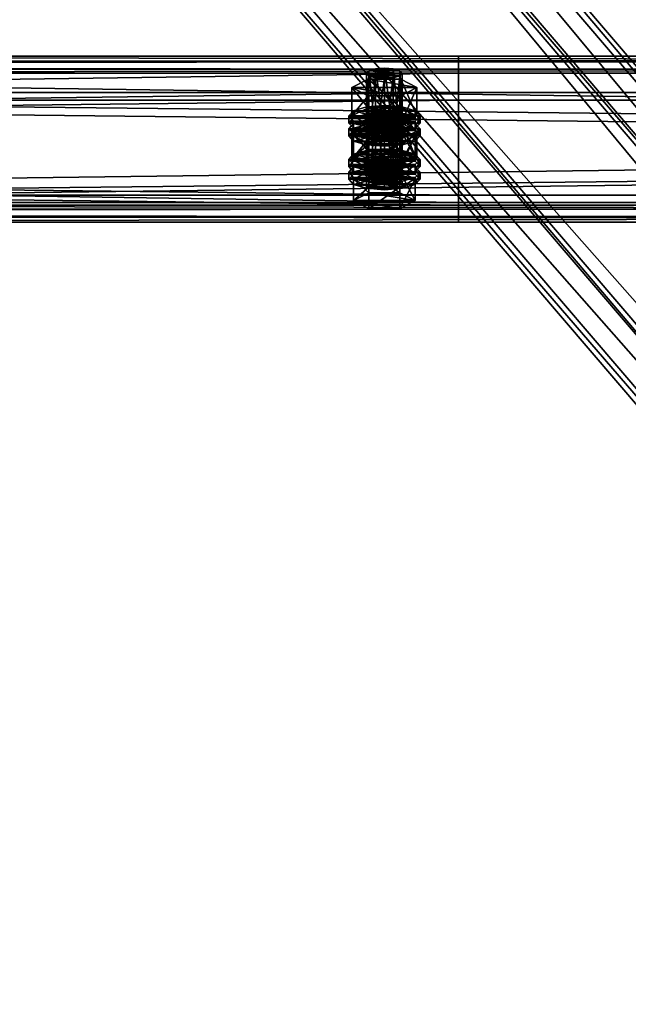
# Model space of a CAD drawing. Header units: millimetres. Extents: x 60485 to 71303, y 100 to 16900.
# Tile 576 of 656: x 63352 to 63557, y 16007 to 16338. Entities that reach past the tile are written whole.
import ezdxf

# ---------------------------------------------------------------- set-up
doc = ezdxf.new("R2010")
doc.units = ezdxf.units.MM
for name, color, linetype in [('13', 7, 'Continuous'), ('3', 7, 'Continuous'), ('9', 7, 'Continuous')]:
    doc.layers.add(name, color=color, linetype=linetype)

msp = doc.modelspace()

# ---------------------------------------------------------------- meshes
at = {"layer": '13', "color": 7}
mesh = msp.add_polyface(dxfattribs=at)
corners = [(63475, 16318.66, 3266.81), (63472, 16318.9, 3267.57), (63472, 16297.86, 3274.01), (63469.8, 16319.54, 3269.67), (63469.8, 16298.5, 3276.11), (63469, 16320.42, 3272.54), (63469, 16299.38, 3278.98), (63469.8, 16321.3, 3275.41), (63469.8, 16300.26, 3281.85), (63472, 16321.94, 3277.51), (63472, 16300.9, 3283.95), (63475, 16322.17, 3278.28), (63475, 16301.14, 3284.72), (63478, 16318.9, 3267.57), (63480.2, 16319.54, 3269.67), (63481, 16320.42, 3272.54), (63480.2, 16321.3, 3275.41), (63478, 16321.94, 3277.51), (63480.48, 16312.86, 3264.92), (63469.52, 16312.86, 3264.92), (63469.52, 16303.3, 3267.85), (63464.03, 16315.64, 3274.01), (63464.03, 16306.08, 3276.93), (63469.52, 16318.42, 3283.09), (63469.52, 16308.85, 3286.02), (63480.48, 16308.85, 3286.02), (63485.97, 16315.64, 3274.01), (63480.48, 16303.3, 3267.85), (63464.61, 16303.53, 3283.98), (63485.39, 16303.53, 3283.98), (63469, 16304.81, 3288.18), (63481, 16304.81, 3288.18), (63475, 16305.28, 3289.72), (63464.61, 16304.32, 3271.19), (63463, 16306.08, 3276.93), (63463, 16303.68, 3277.66), (63464.61, 16307.83, 3282.67), (63464.61, 16305.44, 3283.4), (63469, 16309.12, 3286.87), (63469, 16306.72, 3287.6), (63475, 16309.59, 3288.41), (63475, 16307.19, 3289.14), (63485.39, 16304.32, 3271.19), (63487, 16306.08, 3276.93), (63485.39, 16307.83, 3282.67), (63481, 16309.12, 3286.87), (63485.39, 16305.44, 3283.4), (63487, 16303.68, 3277.66), (63472, 16304.27, 3219.76), (63478, 16304.27, 3219.76), (63469.8, 16304.92, 3221.86), (63480.2, 16304.92, 3221.86), (63469, 16305.79, 3224.73), (63481, 16305.79, 3224.73), (63469.8, 16306.67, 3227.6), (63480.2, 16306.67, 3227.6), (63472, 16307.31, 3229.7)]
mesh.append_faces([[corners[k] for k in face] for face in [(5, 8, 6, 6), (7, 10, 8, 8), (9, 12, 10, 10), (13, 1, 0, 0), (9, 17, 11, 11), (19, 22, 20, 20), (21, 24, 22, 22), (23, 25, 24, 24), (18, 21, 19, 19), (30, 31, 32, 32), (34, 37, 35, 35), (36, 39, 37, 37), (38, 41, 39, 39), (38, 45, 40, 40)]], dxfattribs={"vtx0": -1, "color": 7})
mesh.append_faces([[corners[k] for k in face] for face in [(1, 13, 3, 3), (3, 14, 5, 5), (5, 15, 7, 7), (7, 16, 9, 9), (21, 26, 23, 23), (24, 27, 22, 22), (28, 29, 30, 30), (33, 42, 34, 34), (34, 43, 36, 36), (36, 44, 38, 38), (39, 46, 37, 37), (37, 47, 35, 35), (48, 49, 50, 50), (50, 51, 52, 52), (52, 53, 54, 54), (54, 55, 56, 56)]], dxfattribs={"vtx0": -1, "vtx1": -1, "color": 7})
mesh.append_faces([[corners[k] for k in face] for face in [(0, 1, 2, 2), (1, 3, 4, 4), (3, 5, 6, 6), (5, 7, 8, 8), (7, 9, 10, 10), (9, 11, 12, 12), (18, 19, 20, 20), (19, 21, 22, 22), (21, 23, 24, 24), (33, 34, 35, 35), (34, 36, 37, 37), (36, 38, 39, 39), (38, 40, 41, 41)]], dxfattribs={"vtx2": -1, "vtx3": -1, "color": 7})
mesh = msp.add_polyface(dxfattribs=at)
corners = [(63481, 16320.42, 3272.54), (63480.2, 16319.54, 3269.67), (63480.2, 16298.5, 3276.11), (63481, 16299.38, 3278.98), (63478, 16318.9, 3267.57), (63478, 16297.86, 3274.01), (63475, 16318.66, 3266.81), (63475, 16297.63, 3273.24), (63475, 16322.17, 3278.28), (63478, 16321.94, 3277.51), (63478, 16300.9, 3283.95), (63475, 16301.14, 3284.72), (63480.2, 16321.3, 3275.41), (63480.2, 16300.26, 3281.85), (63469.8, 16319.54, 3269.67), (63469, 16320.42, 3272.54), (63469.8, 16321.3, 3275.41), (63472, 16321.94, 3277.51), (63485.97, 16315.64, 3274.01), (63480.48, 16312.86, 3264.92), (63480.48, 16303.3, 3267.85), (63485.97, 16306.08, 3276.93), (63469.52, 16303.3, 3267.85), (63469.52, 16318.42, 3283.09), (63480.48, 16318.42, 3283.09), (63480.48, 16308.85, 3286.02), (63464.03, 16315.64, 3274.01), (63469.52, 16308.85, 3286.02), (63469, 16304.81, 3288.18), (63485.39, 16303.53, 3283.98), (63481, 16304.81, 3288.18), (63475, 16309.59, 3288.41), (63481, 16309.12, 3286.87), (63481, 16306.72, 3287.6), (63475, 16307.19, 3289.14), (63485.39, 16307.83, 3282.67), (63485.39, 16305.44, 3283.4), (63487, 16306.08, 3276.93), (63487, 16303.68, 3277.66), (63463, 16306.08, 3276.93), (63485.39, 16304.32, 3271.19), (63464.61, 16307.83, 3282.67), (63469, 16309.12, 3286.87), (63469, 16306.72, 3287.6), (63464.61, 16305.44, 3283.4), (63478, 16304.27, 3219.76), (63472, 16304.27, 3219.76), (63475, 16304.04, 3218.99), (63469.8, 16304.92, 3221.86), (63480.2, 16304.92, 3221.86), (63469, 16305.79, 3224.73), (63481, 16305.79, 3224.73), (63469.8, 16306.67, 3227.6), (63480.2, 16306.67, 3227.6), (63472, 16307.31, 3229.7), (63478, 16307.31, 3229.7), (63475, 16307.55, 3230.47)]
mesh.append_faces([[corners[k] for k in face] for face in [(0, 2, 3, 3), (8, 10, 11, 11), (9, 13, 10, 10), (12, 3, 13, 13), (18, 20, 21, 21), (19, 22, 20, 20), (24, 21, 25, 25), (23, 18, 24, 24), (21, 27, 25, 25), (31, 33, 34, 34), (32, 36, 33, 33), (35, 38, 36, 36), (33, 43, 34, 34), (45, 46, 47, 47), (54, 55, 56, 56)]], dxfattribs={"vtx0": -1, "color": 7})
mesh.append_faces([[corners[k] for k in face] for face in [(14, 4, 1, 1), (15, 1, 0, 0), (16, 0, 12, 12), (17, 12, 9, 9), (26, 19, 18, 18), (27, 21, 20, 20), (28, 29, 30, 30), (39, 40, 37, 37), (41, 37, 35, 35), (42, 35, 32, 32), (43, 33, 36, 36), (44, 36, 38, 38), (48, 45, 49, 49), (50, 49, 51, 51), (52, 51, 53, 53), (54, 53, 55, 55)]], dxfattribs={"vtx0": -1, "vtx2": -1, "vtx3": -1, "color": 7})
mesh.append_faces([[corners[k] for k in face] for face in [(0, 1, 2, 2), (1, 4, 5, 5), (4, 6, 7, 7), (8, 9, 10, 10), (9, 12, 13, 13), (12, 0, 3, 3), (18, 19, 20, 20), (23, 24, 25, 25), (24, 18, 21, 21), (31, 32, 33, 33), (32, 35, 36, 36), (35, 37, 38, 38)]], dxfattribs={"vtx2": -1, "vtx3": -1, "color": 7})
mesh = msp.add_polyface(dxfattribs=at)
corners = [(63475, 16318.66, 3266.81), (63472, 16297.86, 3274.01), (63475, 16297.63, 3273.24), (63472, 16318.9, 3267.57), (63469.8, 16298.5, 3276.11), (63469.8, 16319.54, 3269.67), (63469, 16299.38, 3278.98), (63478, 16300.9, 3283.95), (63472, 16300.9, 3283.95), (63475, 16301.14, 3284.72), (63480.2, 16300.26, 3281.85), (63469.8, 16300.26, 3281.85), (63481, 16299.38, 3278.98), (63480.2, 16298.5, 3276.11), (63478, 16297.86, 3274.01), (63464.61, 16299.38, 3278.98), (63469.8, 16302.01, 3287.58), (63469.8, 16294.84, 3289.78), (63480.2, 16296.75, 3270.37), (63469.8, 16296.75, 3270.37), (63464.03, 16306.08, 3276.93), (63480.48, 16303.3, 3267.85), (63469.52, 16303.3, 3267.85), (63475, 16298.26, 3266.77), (63469, 16298.73, 3268.31), (63469, 16296.34, 3269.04), (63464.61, 16300.02, 3272.51), (63464.61, 16297.63, 3273.24), (63463, 16301.77, 3278.25), (63463, 16299.38, 3278.98), (63464.61, 16303.53, 3283.98), (63464.61, 16301.14, 3284.72), (63469, 16304.81, 3288.18), (63469, 16302.42, 3288.92), (63475, 16305.28, 3289.72), (63475, 16302.89, 3290.45), (63481, 16298.73, 3268.31), (63485.39, 16300.02, 3272.51), (63487, 16301.77, 3278.25), (63485.39, 16301.14, 3284.72), (63487, 16299.38, 3278.98), (63485.39, 16297.63, 3273.24), (63475, 16302.57, 3265.46), (63469, 16303.04, 3266.99), (63469, 16300.65, 3267.72), (63475, 16300.17, 3266.19), (63464.61, 16304.32, 3271.19), (63464.61, 16301.93, 3271.92), (63463, 16303.68, 3277.66), (63481, 16303.04, 3266.99), (63485.39, 16301.93, 3271.92), (63481, 16300.65, 3267.72), (63472, 16307.31, 3229.7), (63475, 16307.55, 3230.47), (63475, 16286.51, 3236.9), (63464.03, 16301.01, 3226.19), (63469.52, 16303.79, 3235.28), (63469.52, 16294.23, 3238.2), (63480.48, 16298.23, 3217.11), (63469.52, 16298.23, 3217.11)]
mesh.append_faces([[corners[k] for k in face] for face in [(0, 1, 2, 2), (3, 4, 1, 1), (5, 6, 4, 4), (7, 8, 9, 9), (1, 14, 2, 2), (18, 15, 19, 19), (20, 21, 22, 22), (24, 27, 25, 25), (26, 29, 27, 27), (28, 31, 29, 29), (30, 33, 31, 31), (32, 35, 33, 33), (36, 24, 23, 23), (42, 44, 45, 45), (43, 47, 44, 44), (46, 48, 47, 47), (58, 55, 59, 59)]], dxfattribs={"vtx0": -1, "color": 7})
mesh.append_faces([[corners[k] for k in face] for face in [(8, 10, 11, 11), (11, 12, 6, 6), (6, 13, 4, 4), (4, 14, 1, 1), (15, 18, 16, 16), (24, 36, 26, 26), (26, 37, 28, 28), (28, 38, 30, 30), (33, 39, 31, 31), (31, 40, 29, 29), (29, 41, 27, 27), (43, 49, 46, 46), (48, 50, 47, 47), (47, 51, 44, 44), (55, 58, 56, 56)]], dxfattribs={"vtx0": -1, "vtx1": -1, "color": 7})
mesh.append_faces([[corners[k] for k in face] for face in [(15, 16, 17, 17), (23, 24, 25, 25), (24, 26, 27, 27), (26, 28, 29, 29), (28, 30, 31, 31), (30, 32, 33, 33), (32, 34, 35, 35), (42, 43, 44, 44), (43, 46, 47, 47), (52, 53, 54, 54), (55, 56, 57, 57)]], dxfattribs={"vtx2": -1, "vtx3": -1, "color": 7})
mesh = msp.add_polyface(dxfattribs=at)
corners = [(63480.2, 16319.54, 3269.67), (63478, 16297.86, 3274.01), (63480.2, 16298.5, 3276.11), (63478, 16318.9, 3267.57), (63475, 16297.63, 3273.24), (63472, 16300.9, 3283.95), (63478, 16300.9, 3283.95), (63480.2, 16300.26, 3281.85), (63469.8, 16300.26, 3281.85), (63481, 16299.38, 3278.98), (63469, 16299.38, 3278.98), (63469.8, 16298.5, 3276.11), (63469.8, 16302.01, 3287.58), (63480.2, 16302.01, 3287.58), (63480.2, 16294.84, 3289.78), (63480.2, 16296.75, 3270.37), (63485.39, 16299.38, 3278.98), (63487, 16301.77, 3278.25), (63485.39, 16300.02, 3272.51), (63485.39, 16297.63, 3273.24), (63487, 16299.38, 3278.98), (63481, 16298.73, 3268.31), (63481, 16296.34, 3269.04), (63475, 16298.26, 3266.77), (63475, 16295.87, 3267.5), (63475, 16305.28, 3289.72), (63481, 16304.81, 3288.18), (63481, 16302.42, 3288.92), (63475, 16302.89, 3290.45), (63485.39, 16303.53, 3283.98), (63485.39, 16301.14, 3284.72), (63464.61, 16300.02, 3272.51), (63463, 16301.77, 3278.25), (63464.61, 16303.53, 3283.98), (63469, 16302.42, 3288.92), (63464.61, 16301.14, 3284.72), (63463, 16299.38, 3278.98), (63464.61, 16297.63, 3273.24), (63487, 16306.08, 3276.93), (63485.39, 16304.32, 3271.19), (63485.39, 16301.93, 3271.92), (63487, 16303.68, 3277.66), (63481, 16303.04, 3266.99), (63481, 16300.65, 3267.72), (63475, 16302.57, 3265.46), (63475, 16300.17, 3266.19), (63469, 16303.04, 3266.99), (63464.61, 16304.32, 3271.19), (63463, 16303.68, 3277.66), (63464.61, 16301.93, 3271.92), (63469, 16300.65, 3267.72), (63469.52, 16303.79, 3235.28), (63480.48, 16303.79, 3235.28), (63480.48, 16294.23, 3238.2), (63485.97, 16301.01, 3226.19), (63485.97, 16291.45, 3229.12), (63480.48, 16298.23, 3217.11)]
mesh.append_faces([[corners[k] for k in face] for face in [(0, 1, 2, 2), (3, 4, 1, 1), (12, 16, 13, 13), (17, 19, 20, 20), (18, 22, 19, 19), (25, 27, 28, 28), (26, 30, 27, 27), (29, 20, 30, 30), (27, 34, 28, 28), (38, 40, 41, 41), (39, 43, 40, 40), (42, 45, 43, 43), (42, 46, 44, 44), (50, 43, 45, 45), (51, 54, 52, 52)]], dxfattribs={"vtx0": -1, "color": 7})
mesh.append_faces([[corners[k] for k in face] for face in [(5, 6, 7, 7), (8, 7, 9, 9), (10, 9, 2, 2), (11, 2, 1, 1), (12, 15, 16, 16), (31, 21, 18, 18), (32, 18, 17, 17), (33, 17, 29, 29), (34, 27, 30, 30), (35, 30, 20, 20), (36, 20, 19, 19), (37, 19, 22, 22), (47, 42, 39, 39), (48, 41, 40, 40), (49, 40, 43, 43), (51, 56, 54, 54)]], dxfattribs={"vtx0": -1, "vtx2": -1, "vtx3": -1, "color": 7})
mesh.append_faces([[corners[k] for k in face] for face in [(12, 13, 14, 14), (17, 18, 19, 19), (18, 21, 22, 22), (21, 23, 24, 24), (25, 26, 27, 27), (26, 29, 30, 30), (29, 17, 20, 20), (38, 39, 40, 40), (39, 42, 43, 43), (42, 44, 45, 45), (51, 52, 53, 53), (52, 54, 55, 55)]], dxfattribs={"vtx2": -1, "vtx3": -1, "color": 7})
mesh = msp.add_polyface(dxfattribs=at)
corners = [(63485.39, 16299.38, 3278.98), (63480.2, 16296.75, 3270.37), (63480.2, 16289.58, 3272.57), (63485.39, 16292.21, 3281.17), (63469.8, 16289.58, 3272.57), (63480.2, 16302.01, 3287.58), (63480.2, 16294.84, 3289.78), (63469.8, 16294.84, 3289.78), (63481, 16298.73, 3268.31), (63475, 16295.87, 3267.5), (63481, 16296.34, 3269.04), (63481, 16305.79, 3224.73), (63480.2, 16304.92, 3221.86), (63480.2, 16283.88, 3228.3), (63481, 16284.76, 3231.16), (63478, 16304.27, 3219.76), (63478, 16283.24, 3226.2), (63475, 16304.04, 3218.99), (63475, 16283, 3225.43), (63475, 16307.55, 3230.47), (63478, 16307.31, 3229.7), (63478, 16286.28, 3236.13), (63475, 16286.51, 3236.9), (63480.2, 16306.67, 3227.6), (63480.2, 16285.63, 3234.03), (63485.97, 16301.01, 3226.19), (63480.48, 16298.23, 3217.11), (63480.48, 16288.67, 3220.03), (63485.97, 16291.45, 3229.12), (63469.52, 16288.67, 3220.03), (63480.48, 16303.79, 3235.28), (63480.48, 16294.23, 3238.2), (63469.52, 16294.23, 3238.2), (63464.03, 16291.45, 3229.12), (63475, 16290.66, 3241.91), (63481, 16290.19, 3240.37), (63481, 16287.8, 3241.1), (63469, 16290.19, 3240.37), (63485.39, 16288.9, 3236.17), (63487, 16291.45, 3229.12), (63485.39, 16289.7, 3223.38), (63485.39, 16287.3, 3224.11), (63487, 16289.06, 3229.85), (63475, 16294.96, 3240.59), (63481, 16294.49, 3239.06), (63481, 16292.1, 3239.79), (63475, 16292.57, 3241.32), (63485.39, 16293.21, 3234.85), (63485.39, 16290.81, 3235.59), (63464.61, 16289.7, 3223.38), (63481, 16288.41, 3219.18), (63463, 16291.45, 3229.12), (63464.61, 16293.21, 3234.85), (63469, 16294.49, 3239.06), (63469, 16292.1, 3239.79), (63464.61, 16290.81, 3235.59)]
mesh.append_faces([[corners[k] for k in face] for face in [(0, 2, 3, 3), (1, 4, 2, 2), (5, 3, 6, 6), (3, 7, 6, 6), (8, 9, 10, 10), (11, 13, 14, 14), (12, 16, 13, 13), (19, 21, 22, 22), (20, 24, 21, 21), (23, 14, 24, 24), (25, 27, 28, 28), (26, 29, 27, 27), (30, 28, 31, 31), (28, 32, 31, 31), (39, 41, 42, 42), (43, 45, 46, 46), (44, 48, 45, 45), (47, 42, 48, 48), (53, 44, 43, 43), (45, 54, 46, 46)]], dxfattribs={"vtx0": -1, "color": 7})
mesh.append_faces([[corners[k] for k in face] for face in [(7, 3, 2, 2), (33, 28, 27, 27), (37, 38, 35, 35), (49, 50, 40, 40), (51, 40, 39, 39), (52, 39, 47, 47), (53, 47, 44, 44), (54, 45, 48, 48), (55, 48, 42, 42)]], dxfattribs={"vtx0": -1, "vtx2": -1, "vtx3": -1, "color": 7})
mesh.append_faces([[corners[k] for k in face] for face in [(0, 1, 2, 2), (5, 0, 3, 3), (11, 12, 13, 13), (12, 15, 16, 16), (15, 17, 18, 18), (19, 20, 21, 21), (20, 23, 24, 24), (23, 11, 14, 14), (25, 26, 27, 27), (34, 35, 36, 36), (39, 40, 41, 41), (43, 44, 45, 45), (44, 47, 48, 48), (47, 39, 42, 42)]], dxfattribs={"vtx2": -1, "vtx3": -1, "color": 7})
mesh = msp.add_polyface(dxfattribs=at)
corners = [(63480.2, 16296.75, 3270.37), (63469.8, 16296.75, 3270.37), (63469.8, 16289.58, 3272.57), (63464.61, 16299.38, 3278.98), (63464.61, 16292.21, 3281.17), (63469.8, 16294.84, 3289.78), (63469.8, 16302.01, 3287.58), (63480.2, 16294.84, 3289.78), (63480.2, 16289.58, 3272.57), (63475, 16298.26, 3266.77), (63469, 16296.34, 3269.04), (63475, 16295.87, 3267.5), (63464.61, 16297.63, 3273.24), (63481, 16296.34, 3269.04), (63475, 16304.04, 3218.99), (63472, 16304.27, 3219.76), (63472, 16283.24, 3226.2), (63469.8, 16304.92, 3221.86), (63469.8, 16283.88, 3228.3), (63469, 16305.79, 3224.73), (63469, 16284.76, 3231.16), (63469.8, 16306.67, 3227.6), (63469.8, 16285.63, 3234.03), (63472, 16307.31, 3229.7), (63472, 16286.28, 3236.13), (63475, 16286.51, 3236.9), (63480.48, 16298.23, 3217.11), (63469.52, 16298.23, 3217.11), (63469.52, 16288.67, 3220.03), (63464.03, 16301.01, 3226.19), (63464.03, 16291.45, 3229.12), (63469.52, 16294.23, 3238.2), (63469.52, 16303.79, 3235.28), (63480.48, 16294.23, 3238.2), (63485.97, 16291.45, 3229.12), (63480.48, 16288.67, 3220.03), (63464.61, 16288.9, 3236.17), (63469, 16290.19, 3240.37), (63469, 16287.8, 3241.1), (63475, 16290.66, 3241.91), (63475, 16288.27, 3242.64), (63485.39, 16288.9, 3236.17), (63481, 16290.19, 3240.37), (63464.61, 16289.7, 3223.38), (63463, 16291.45, 3229.12), (63463, 16289.06, 3229.85), (63464.61, 16293.21, 3234.85), (63464.61, 16290.81, 3235.59), (63469, 16294.49, 3239.06), (63469, 16292.1, 3239.79), (63475, 16294.96, 3240.59), (63475, 16292.57, 3241.32), (63469, 16288.41, 3219.18), (63481, 16288.41, 3219.18), (63485.39, 16289.7, 3223.38), (63487, 16291.45, 3229.12), (63485.39, 16293.21, 3234.85), (63485.39, 16290.81, 3235.59), (63487, 16289.06, 3229.85)]
mesh.append_faces([[corners[k] for k in face] for face in [(1, 4, 2, 2), (3, 5, 4, 4), (6, 7, 5, 5), (4, 8, 2, 2), (9, 10, 11, 11), (10, 13, 11, 11), (17, 20, 18, 18), (19, 22, 20, 20), (21, 24, 22, 22), (23, 25, 24, 24), (27, 30, 28, 28), (29, 31, 30, 30), (32, 33, 31, 31), (30, 35, 28, 28), (37, 42, 39, 39), (44, 47, 45, 45), (46, 49, 47, 47), (48, 51, 49, 49)]], dxfattribs={"vtx0": -1, "color": 7})
mesh.append_faces([[corners[k] for k in face] for face in [(5, 8, 4, 4), (12, 13, 10, 10), (31, 34, 30, 30), (36, 41, 37, 37), (52, 53, 43, 43), (43, 54, 44, 44), (44, 55, 46, 46), (46, 56, 48, 48), (49, 57, 47, 47), (47, 58, 45, 45)]], dxfattribs={"vtx0": -1, "vtx1": -1, "color": 7})
mesh.append_faces([[corners[k] for k in face] for face in [(0, 1, 2, 2), (1, 3, 4, 4), (14, 15, 16, 16), (15, 17, 18, 18), (17, 19, 20, 20), (19, 21, 22, 22), (21, 23, 24, 24), (26, 27, 28, 28), (27, 29, 30, 30), (36, 37, 38, 38), (37, 39, 40, 40), (43, 44, 45, 45), (44, 46, 47, 47), (46, 48, 49, 49), (48, 50, 51, 51)]], dxfattribs={"vtx2": -1, "vtx3": -1, "color": 7})
mesh = msp.add_polyface(dxfattribs=at)
corners = [(63475, 16304.04, 3218.99), (63472, 16283.24, 3226.2), (63475, 16283, 3225.43), (63472, 16304.27, 3219.76), (63469.8, 16283.88, 3228.3), (63478, 16286.28, 3236.13), (63472, 16286.28, 3236.13), (63475, 16286.51, 3236.9), (63480.2, 16285.63, 3234.03), (63469.8, 16285.63, 3234.03), (63481, 16284.76, 3231.16), (63469, 16284.76, 3231.16), (63480.2, 16283.88, 3228.3), (63478, 16283.24, 3226.2), (63480.2, 16282.12, 3222.56), (63469.8, 16282.12, 3222.56), (63469.8, 16274.95, 3224.75), (63464.61, 16284.76, 3231.16), (63464.61, 16277.58, 3233.36), (63469.8, 16287.39, 3239.77), (63469.8, 16280.22, 3241.97), (63480.2, 16280.22, 3241.97), (63485.39, 16277.58, 3233.36), (63480.2, 16274.95, 3224.75), (63475, 16283.64, 3218.96), (63469, 16284.11, 3220.5), (63469, 16281.72, 3221.23), (63475, 16281.25, 3219.69), (63464.61, 16285.39, 3224.7), (63464.61, 16283, 3225.43), (63463, 16287.15, 3230.43), (63463, 16284.76, 3231.16), (63464.61, 16288.9, 3236.17), (63464.61, 16286.51, 3236.9), (63469, 16287.8, 3241.1), (63469, 16290.19, 3240.37), (63475, 16288.27, 3242.64), (63481, 16284.11, 3220.5), (63485.39, 16285.39, 3224.7), (63487, 16287.15, 3230.43), (63485.39, 16286.51, 3236.9), (63487, 16284.76, 3231.16), (63485.39, 16283, 3225.43), (63481, 16281.72, 3221.23), (63475, 16287.94, 3217.64), (63469, 16288.41, 3219.18), (63469, 16286.02, 3219.91), (63475, 16285.55, 3218.37), (63464.61, 16289.7, 3223.38), (63464.61, 16287.3, 3224.11), (63463, 16289.06, 3229.85), (63485.39, 16287.3, 3224.11), (63481, 16286.02, 3219.91)]
mesh.append_faces([[corners[k] for k in face] for face in [(0, 1, 2, 2), (3, 4, 1, 1), (5, 6, 7, 7), (1, 13, 2, 2), (15, 18, 16, 16), (17, 20, 18, 18), (19, 21, 20, 20), (14, 17, 15, 15), (18, 23, 16, 16), (24, 26, 27, 27), (25, 29, 26, 26), (28, 31, 29, 29), (30, 33, 31, 31), (32, 34, 33, 33), (35, 36, 34, 34), (37, 25, 24, 24), (44, 46, 47, 47), (45, 49, 46, 46), (48, 50, 49, 49)]], dxfattribs={"vtx0": -1, "color": 7})
mesh.append_faces([[corners[k] for k in face] for face in [(6, 8, 9, 9), (9, 10, 11, 11), (11, 12, 4, 4), (4, 13, 1, 1), (17, 14, 19, 19), (20, 22, 18, 18), (25, 37, 28, 28), (28, 38, 30, 30), (30, 39, 32, 32), (34, 40, 33, 33), (33, 41, 31, 31), (31, 42, 29, 29), (29, 43, 26, 26), (50, 51, 49, 49), (49, 52, 46, 46)]], dxfattribs={"vtx0": -1, "vtx1": -1, "color": 7})
mesh.append_faces([[corners[k] for k in face] for face in [(14, 15, 16, 16), (15, 17, 18, 18), (17, 19, 20, 20), (24, 25, 26, 26), (25, 28, 29, 29), (28, 30, 31, 31), (30, 32, 33, 33), (44, 45, 46, 46), (45, 48, 49, 49)]], dxfattribs={"vtx2": -1, "vtx3": -1, "color": 7})
mesh = msp.add_polyface(dxfattribs=at)
corners = [(63478, 16304.27, 3219.76), (63475, 16283, 3225.43), (63478, 16283.24, 3226.2), (63472, 16286.28, 3236.13), (63478, 16286.28, 3236.13), (63480.2, 16285.63, 3234.03), (63469.8, 16285.63, 3234.03), (63481, 16284.76, 3231.16), (63469, 16284.76, 3231.16), (63480.2, 16283.88, 3228.3), (63469.8, 16283.88, 3228.3), (63485.39, 16284.76, 3231.16), (63480.2, 16282.12, 3222.56), (63480.2, 16274.95, 3224.75), (63485.39, 16277.58, 3233.36), (63469.8, 16274.95, 3224.75), (63469.8, 16287.39, 3239.77), (63480.2, 16287.39, 3239.77), (63480.2, 16280.22, 3241.97), (63469.8, 16280.22, 3241.97), (63464.61, 16277.58, 3233.36), (63487, 16287.15, 3230.43), (63485.39, 16285.39, 3224.7), (63485.39, 16283, 3225.43), (63487, 16284.76, 3231.16), (63481, 16284.11, 3220.5), (63481, 16281.72, 3221.23), (63475, 16283.64, 3218.96), (63475, 16281.25, 3219.69), (63475, 16290.66, 3241.91), (63481, 16287.8, 3241.1), (63475, 16288.27, 3242.64), (63481, 16290.19, 3240.37), (63485.39, 16288.9, 3236.17), (63485.39, 16286.51, 3236.9), (63464.61, 16285.39, 3224.7), (63463, 16287.15, 3230.43), (63464.61, 16288.9, 3236.17), (63469, 16287.8, 3241.1), (63464.61, 16286.51, 3236.9), (63463, 16284.76, 3231.16), (63464.61, 16283, 3225.43), (63469, 16281.72, 3221.23), (63485.39, 16289.7, 3223.38), (63481, 16288.41, 3219.18), (63481, 16286.02, 3219.91), (63485.39, 16287.3, 3224.11), (63475, 16287.94, 3217.64), (63475, 16285.55, 3218.37), (63469, 16288.41, 3219.18), (63463, 16289.06, 3229.85), (63487, 16289.06, 3229.85), (63464.61, 16287.3, 3224.11), (63469, 16286.02, 3219.91)]
mesh.append_faces([[corners[k] for k in face] for face in [(0, 1, 2, 2), (11, 13, 14, 14), (12, 15, 13, 13), (17, 14, 18, 18), (16, 11, 17, 17), (14, 19, 18, 18), (21, 23, 24, 24), (22, 26, 23, 23), (25, 28, 26, 26), (29, 30, 31, 31), (32, 34, 30, 30), (33, 24, 34, 34), (30, 38, 31, 31), (42, 26, 28, 28), (43, 45, 46, 46), (44, 48, 45, 45), (44, 49, 47, 47), (53, 45, 48, 48)]], dxfattribs={"vtx0": -1, "color": 7})
mesh.append_faces([[corners[k] for k in face] for face in [(3, 4, 5, 5), (6, 5, 7, 7), (8, 7, 9, 9), (10, 9, 2, 2), (16, 12, 11, 11), (20, 14, 13, 13), (35, 25, 22, 22), (36, 22, 21, 21), (37, 21, 33, 33), (38, 30, 34, 34), (39, 34, 24, 24), (40, 24, 23, 23), (41, 23, 26, 26), (50, 51, 46, 46), (52, 46, 45, 45)]], dxfattribs={"vtx0": -1, "vtx2": -1, "vtx3": -1, "color": 7})
mesh.append_faces([[corners[k] for k in face] for face in [(11, 12, 13, 13), (16, 17, 18, 18), (17, 11, 14, 14), (21, 22, 23, 23), (22, 25, 26, 26), (25, 27, 28, 28), (32, 33, 34, 34), (33, 21, 24, 24), (43, 44, 45, 45), (44, 47, 48, 48)]], dxfattribs={"vtx2": -1, "vtx3": -1, "color": 7})
at = {"layer": '3', "color": 91}
mesh = msp.add_polyface(dxfattribs=at)
corners = [(63269.04, 16554.13, 3026.37), (63310.84, 16586.83, 3016.38), (65730.94, 13758.47, 3881.09), (65689.15, 13725.77, 3891.09), (63310.84, 16608.46, 3087.14), (65730.94, 13780.11, 3951.86), (63269.04, 16575.76, 3097.14), (65689.15, 13747.41, 3961.85), (63266.72, 16551.43, 3024.06), (63266.72, 16574.82, 3100.57), (65686.83, 13746.47, 3965.28), (65686.83, 13723.08, 3888.77), (63313.16, 16611.16, 3089.46), (65733.26, 13782.8, 3954.17), (63313.16, 16587.77, 3012.95), (65733.26, 13759.41, 3877.66)]
mesh.append_faces([[corners[k] for k in face] for face in [(0, 2, 3, 3), (1, 5, 2, 2), (4, 7, 5, 5), (6, 3, 7, 7), (8, 10, 11, 11), (9, 13, 10, 10), (12, 15, 13, 13), (14, 11, 15, 15)]], dxfattribs={"vtx0": -1, "color": 91})
mesh.append_faces([[corners[k] for k in face] for face in [(9, 6, 12, 12), (6, 8, 0, 0), (0, 8, 1, 1), (12, 4, 14, 14), (4, 12, 6, 6), (14, 1, 8, 8), (11, 3, 15, 15), (3, 10, 7, 7), (7, 10, 5, 5), (15, 2, 13, 13), (2, 15, 3, 3), (13, 5, 10, 10)]], dxfattribs={"vtx0": -1, "vtx1": -1, "color": 91})
mesh.append_faces([[corners[k] for k in face] for face in [(6, 9, 8, 8), (14, 4, 1, 1), (3, 11, 10, 10), (13, 2, 5, 5)]], dxfattribs={"vtx0": -1, "vtx2": -1, "vtx3": -1, "color": 91})
mesh.append_faces([[corners[k] for k in face] for face in [(0, 1, 2, 2), (1, 4, 5, 5), (4, 6, 7, 7), (6, 0, 3, 3), (8, 9, 10, 10), (9, 12, 13, 13), (12, 14, 15, 15), (14, 8, 11, 11)]], dxfattribs={"vtx2": -1, "vtx3": -1, "color": 91})
at = {"layer": '9', "color": 243}
mesh = msp.add_polyface(dxfattribs=at)
corners = [(60500, 16321.85, 3183.22), (60500, 16276.91, 3196.96), (63500, 16276.91, 3196.96), (63500, 16321.85, 3183.22), (60500, 16311.42, 3309.8), (63500, 16311.42, 3309.8), (60500, 16276.04, 3320.63), (63500, 16276.04, 3320.63), (60500, 16272.24, 3308.19), (63500, 16272.24, 3308.19), (60500, 16270.33, 3308.78), (63500, 16270.33, 3308.78), (60500, 16274.72, 3323.12), (63500, 16274.72, 3323.12), (60500, 16313.92, 3311.13), (63500, 16313.92, 3311.13), (60500, 16279.41, 3198.29), (63500, 16279.41, 3198.29), (60500, 16320.53, 3185.71), (63500, 16320.53, 3185.71), (60500, 16324.33, 3198.15), (63500, 16324.33, 3198.15), (60500, 16326.24, 3197.56), (63500, 16326.24, 3197.56)]
mesh.append_faces([[corners[k] for k in face] for face in [(0, 2, 3, 3), (1, 5, 2, 2), (4, 7, 5, 5), (6, 9, 7, 7), (8, 11, 9, 9), (10, 13, 11, 11), (12, 15, 13, 13), (14, 17, 15, 15), (16, 19, 17, 17), (18, 21, 19, 19), (20, 23, 21, 21), (22, 3, 23, 23), (20, 0, 22, 22), (8, 12, 10, 10), (11, 7, 9, 9)]], dxfattribs={"vtx0": -1, "color": 243})
mesh.append_faces([[corners[k] for k in face] for face in [(1, 16, 4, 4), (16, 0, 18, 18), (18, 0, 20, 20), (12, 6, 14, 14), (14, 4, 16, 16), (3, 19, 23, 23), (19, 2, 17, 17), (17, 2, 15, 15), (15, 5, 13, 13), (13, 7, 11, 11)]], dxfattribs={"vtx0": -1, "vtx1": -1, "color": 243})
mesh.append_faces([[corners[k] for k in face] for face in [(16, 1, 0, 0), (12, 8, 6, 6), (14, 6, 4, 4), (19, 3, 2, 2), (15, 2, 5, 5), (13, 5, 7, 7)]], dxfattribs={"vtx0": -1, "vtx2": -1, "vtx3": -1, "color": 243})
mesh.append_faces([[corners[k] for k in face] for face in [(21, 23, 19, 19)]], dxfattribs={"vtx1": -1, "color": 243})
mesh.append_faces([[corners[k] for k in face] for face in [(0, 1, 2, 2), (1, 4, 5, 5), (4, 6, 7, 7), (6, 8, 9, 9), (8, 10, 11, 11), (10, 12, 13, 13), (12, 14, 15, 15), (14, 16, 17, 17), (16, 18, 19, 19), (18, 20, 21, 21), (20, 22, 23, 23), (22, 0, 3, 3)]], dxfattribs={"vtx2": -1, "vtx3": -1, "color": 243})
mesh = msp.add_polyface(dxfattribs=at)
corners = [(62900, 16321.85, 3183.22), (62900, 16276.91, 3196.96), (66100, 16276.91, 3196.96), (66100, 16321.85, 3183.22), (62900, 16311.42, 3309.8), (66100, 16311.42, 3309.8), (62900, 16276.04, 3320.63), (66100, 16276.04, 3320.63), (62900, 16272.24, 3308.19), (66100, 16272.24, 3308.19), (62900, 16270.33, 3308.78), (66100, 16270.33, 3308.78), (62900, 16274.72, 3323.12), (66100, 16274.72, 3323.12), (62900, 16313.92, 3311.13), (66100, 16313.92, 3311.13), (62900, 16279.41, 3198.29), (66100, 16279.41, 3198.29), (62900, 16320.53, 3185.71), (66100, 16320.53, 3185.71), (62900, 16324.33, 3198.15), (66100, 16324.33, 3198.15), (62900, 16326.24, 3197.56), (66100, 16326.24, 3197.56)]
mesh.append_faces([[corners[k] for k in face] for face in [(0, 2, 3, 3), (1, 5, 2, 2), (4, 7, 5, 5), (6, 9, 7, 7), (8, 11, 9, 9), (10, 13, 11, 11), (12, 15, 13, 13), (14, 17, 15, 15), (16, 19, 17, 17), (18, 21, 19, 19), (20, 23, 21, 21), (22, 3, 23, 23), (20, 0, 22, 22), (8, 12, 10, 10), (11, 7, 9, 9)]], dxfattribs={"vtx0": -1, "color": 243})
mesh.append_faces([[corners[k] for k in face] for face in [(1, 16, 4, 4), (16, 0, 18, 18), (18, 0, 20, 20), (12, 6, 14, 14), (14, 4, 16, 16), (3, 19, 23, 23), (19, 2, 17, 17), (17, 2, 15, 15), (15, 5, 13, 13), (13, 7, 11, 11)]], dxfattribs={"vtx0": -1, "vtx1": -1, "color": 243})
mesh.append_faces([[corners[k] for k in face] for face in [(16, 1, 0, 0), (12, 8, 6, 6), (14, 6, 4, 4), (19, 3, 2, 2), (15, 2, 5, 5), (13, 5, 7, 7)]], dxfattribs={"vtx0": -1, "vtx2": -1, "vtx3": -1, "color": 243})
mesh.append_faces([[corners[k] for k in face] for face in [(21, 23, 19, 19)]], dxfattribs={"vtx1": -1, "color": 243})
mesh.append_faces([[corners[k] for k in face] for face in [(0, 1, 2, 2), (1, 4, 5, 5), (4, 6, 7, 7), (6, 8, 9, 9), (8, 10, 11, 11), (10, 12, 13, 13), (12, 14, 15, 15), (14, 16, 17, 17), (16, 18, 19, 19), (18, 20, 21, 21), (20, 22, 23, 23), (22, 0, 3, 3)]], dxfattribs={"vtx2": -1, "vtx3": -1, "color": 243})

doc.saveas('drawing.dxf')
